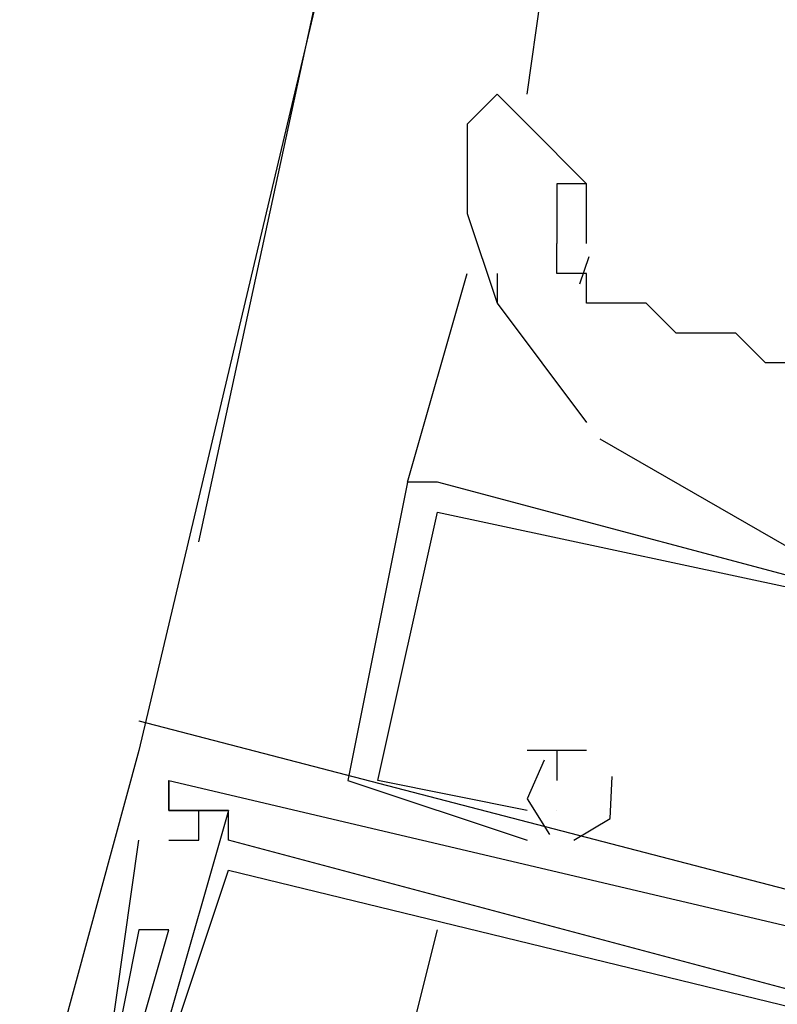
# Model space of a CAD drawing. Header units: feet. Extents: x -79 to 198, y -22 to 181.
# Tile 473 of 656: x 115.52 to 115.859, y 68.104 to 68.544. Entities that reach past the tile are written whole.
import ezdxf

# ---------------------------------------------------------------- set-up
doc = ezdxf.new("R2010")
doc.units = ezdxf.units.FT
doc.layers.add('A-LINEA', color=7, linetype='CONTINUOUS')

msp = doc.modelspace()

# ---------------------------------------------------------------- linework, layer by layer
at = {"layer": 'A-LINEA'}
for p, q in [((117.2133, 75.1511), (115.5733, 68.2178)), ((117.2133, 75.1511), (115.5733, 68.2178)), ((115.6, 68.3111), (115.7067, 68.8044)), ((115.6, 68.3111), (115.7067, 68.8044)), ((115.7467, 68.5111), (115.76, 68.6044)), ((115.7467, 68.5111), (115.76, 68.6044)), ((115.7733, 68.4444), (115.7733, 68.4711)), ((115.7733, 68.4444), (115.7733, 68.4711)), ((115.7744, 68.4385), (115.7702, 68.4262)), ((115.7744, 68.4385), (115.7702, 68.4262)), ((115.6933, 68.3378), (115.72, 68.4311)), ((115.6933, 68.3378), (115.72, 68.4311)), ((115.7333, 68.4311), (115.7333, 68.4178)), ((115.7333, 68.4311), (115.7333, 68.4178)), ((115.7793, 68.3572), (115.8727, 68.3034)), ((115.7793, 68.3572), (115.8727, 68.3034)), ((115.7067, 68.3378), (115.6933, 68.3378)), ((115.6933, 68.3378), (115.6933, 68.3378)), ((115.7067, 68.3378), (115.6933, 68.3378)), ((115.6933, 68.3378), (115.6933, 68.3378)), ((115.7067, 68.3378), (115.6933, 68.3378)), ((115.6933, 68.3378), (115.6933, 68.3378)), ((115.7067, 68.3378), (115.6933, 68.3378)), ((115.6933, 68.3378), (115.6933, 68.3378)), ((115.7067, 68.3378), (115.6933, 68.3378)), ((115.6933, 68.3378), (115.6933, 68.3378)), ((115.7067, 68.3378), (115.6933, 68.3378)), ((115.6933, 68.3378), (115.6933, 68.3378)), ((115.7067, 68.3378), (115.7067, 68.3378)), ((115.7067, 68.3378), (115.7067, 68.3378)), ((115.7067, 68.3378), (115.7067, 68.3378)), ((115.7067, 68.3378), (115.7067, 68.3378)), ((115.7067, 68.3378), (115.7067, 68.3378)), ((115.7067, 68.3378), (115.7067, 68.3378)), ((115.7067, 68.3244), (115.7067, 68.3244)), ((115.7067, 68.3244), (115.7067, 68.3244)), ((115.7067, 68.3244), (115.7067, 68.3244)), ((115.7067, 68.3244), (115.7067, 68.3244)), ((115.7067, 68.3244), (115.7067, 68.3244)), ((115.7067, 68.3244), (115.7067, 68.3244)), ((115.7067, 68.3244), (115.7067, 68.3244)), ((115.7067, 68.3244), (115.7067, 68.3244)), ((115.7067, 68.3244), (115.7067, 68.3244)), ((115.7067, 68.3244), (115.7067, 68.3244)), ((115.7067, 68.3244), (115.7067, 68.3244)), ((115.7067, 68.3244), (115.7067, 68.3244)), ((115.5733, 68.2311), (115.5733, 68.2311)), ((115.5733, 68.2311), (115.5733, 68.2311)), ((115.5733, 68.2311), (115.5733, 68.2311)), ((115.5733, 68.2311), (115.5733, 68.2311)), ((115.5733, 68.2311), (115.5733, 68.2311)), ((115.5733, 68.2311), (115.5733, 68.2311)), ((115.5733, 68.2178), (115.5733, 68.2178)), ((115.5733, 68.2178), (115.5733, 68.2178)), ((115.5733, 68.2178), (115.5733, 68.2178)), ((115.5733, 68.2178), (115.5733, 68.2178)), ((115.5733, 68.2178), (115.5733, 68.2178)), ((115.5733, 68.2178), (115.5733, 68.2178)), ((115.76, 68.2178), (115.7467, 68.2178)), ((115.7467, 68.2178), (115.7467, 68.2178)), ((115.76, 68.2178), (115.7467, 68.2178)), ((115.7467, 68.2178), (115.7467, 68.2178)), ((115.76, 68.2178), (115.7467, 68.2178)), ((115.7467, 68.2178), (115.7467, 68.2178)), ((115.76, 68.2178), (115.7467, 68.2178)), ((115.7467, 68.2178), (115.7467, 68.2178)), ((115.76, 68.2178), (115.7467, 68.2178)), ((115.7467, 68.2178), (115.7467, 68.2178)), ((115.76, 68.2178), (115.7467, 68.2178)), ((115.7467, 68.2178), (115.7467, 68.2178)), ((115.76, 68.2178), (115.76, 68.2178)), ((115.76, 68.2178), (115.76, 68.2178)), ((115.76, 68.2178), (115.76, 68.2178)), ((115.76, 68.2178), (115.76, 68.2178)), ((115.76, 68.2178), (115.76, 68.2178)), ((115.76, 68.2178), (115.76, 68.2178)), ((115.76, 68.2178), (115.76, 68.2178)), ((115.76, 68.2178), (115.76, 68.2178)), ((115.76, 68.2178), (115.76, 68.2178)), ((115.76, 68.2178), (115.76, 68.2178)), ((115.76, 68.2178), (115.76, 68.2178)), ((115.76, 68.2178), (115.76, 68.2178)), ((115.7733, 68.2178), (115.7733, 68.2178)), ((115.7733, 68.2178), (115.7733, 68.2178)), ((115.7733, 68.2178), (115.7733, 68.2178)), ((115.7733, 68.2178), (115.7733, 68.2178)), ((115.7733, 68.2178), (115.7733, 68.2178)), ((115.7733, 68.2178), (115.7733, 68.2178)), ((115.5867, 68.2044), (115.5867, 68.2044)), ((115.5867, 68.2044), (115.5867, 68.2044)), ((115.5867, 68.2044), (115.5867, 68.2044)), ((115.5867, 68.2044), (115.5867, 68.2044)), ((115.5867, 68.2044), (115.5867, 68.2044)), ((115.5867, 68.2044), (115.5867, 68.2044)), ((115.5867, 68.2044), (115.5867, 68.2044)), ((115.5867, 68.2044), (115.5867, 68.2044)), ((115.5867, 68.2044), (115.5867, 68.2044)), ((115.5867, 68.2044), (115.5867, 68.2044)), ((115.5867, 68.2044), (115.5867, 68.2044)), ((115.5867, 68.2044), (115.5867, 68.2044)), ((115.5867, 68.2044), (115.5867, 68.2044)), ((115.5867, 68.2044), (115.5867, 68.2044)), ((115.5867, 68.2044), (115.5867, 68.2044)), ((115.5867, 68.2044), (115.5867, 68.2044)), ((115.5867, 68.2044), (115.5867, 68.2044)), ((115.5867, 68.2044), (115.5867, 68.2044)), ((115.6667, 68.2044), (115.6667, 68.2044)), ((115.6667, 68.2044), (115.6667, 68.2044)), ((115.6667, 68.2044), (115.6667, 68.2044)), ((115.6667, 68.2044), (115.6667, 68.2044)), ((115.6667, 68.2044), (115.6667, 68.2044)), ((115.6667, 68.2044), (115.6667, 68.2044)), ((115.68, 68.2044), (115.68, 68.2044)), ((115.68, 68.2044), (115.68, 68.2044)), ((115.68, 68.2044), (115.68, 68.2044)), ((115.68, 68.2044), (115.68, 68.2044)), ((115.68, 68.2044), (115.68, 68.2044)), ((115.68, 68.2044), (115.68, 68.2044)), ((115.76, 68.2044), (115.76, 68.2044)), ((115.76, 68.2044), (115.76, 68.2044)), ((115.76, 68.2044), (115.76, 68.2044)), ((115.76, 68.2044), (115.76, 68.2044)), ((115.76, 68.2044), (115.76, 68.2044)), ((115.76, 68.2044), (115.76, 68.2044)), ((115.5867, 68.1911), (115.5867, 68.1911)), ((115.5867, 68.1911), (115.5867, 68.1911)), ((115.5867, 68.1911), (115.5867, 68.1911)), ((115.5867, 68.1911), (115.5867, 68.1911)), ((115.5867, 68.1911), (115.5867, 68.1911)), ((115.5867, 68.1911), (115.5867, 68.1911)), ((115.5867, 68.1911), (115.5867, 68.1911)), ((115.5867, 68.1911), (115.5867, 68.1911)), ((115.5867, 68.1911), (115.5867, 68.1911)), ((115.5867, 68.1911), (115.5867, 68.1911)), ((115.5867, 68.1911), (115.5867, 68.1911)), ((115.5867, 68.1911), (115.5867, 68.1911)), ((115.5867, 68.1911), (115.5867, 68.1911)), ((115.5867, 68.1911), (115.5867, 68.1911)), ((115.5867, 68.1911), (115.5867, 68.1911)), ((115.5867, 68.1911), (115.5867, 68.1911)), ((115.5867, 68.1911), (115.5867, 68.1911)), ((115.5867, 68.1911), (115.5867, 68.1911)), ((115.5867, 68.1911), (115.5867, 68.1911)), ((115.5867, 68.1911), (115.5867, 68.1911)), ((115.5867, 68.1911), (115.5867, 68.1911)), ((115.5867, 68.1911), (115.5867, 68.1911)), ((115.5867, 68.1911), (115.5867, 68.1911)), ((115.5867, 68.1911), (115.5867, 68.1911)), ((115.5867, 68.1911), (115.5867, 68.1911)), ((115.5867, 68.1911), (115.5867, 68.1911)), ((115.5867, 68.1911), (115.5867, 68.1911)), ((115.5867, 68.1911), (115.5867, 68.1911)), ((115.5867, 68.1911), (115.5867, 68.1911)), ((115.5867, 68.1911), (115.5867, 68.1911)), ((115.6, 68.1911), (115.6, 68.1911)), ((115.6, 68.1911), (115.6, 68.1911)), ((115.6, 68.1911), (115.6, 68.1911)), ((115.6, 68.1911), (115.6, 68.1911)), ((115.6, 68.1911), (115.6, 68.1911)), ((115.6, 68.1911), (115.6, 68.1911)), ((115.6133, 68.1911), (115.6133, 68.1911)), ((115.6133, 68.1911), (115.6133, 68.1911)), ((115.6133, 68.1911), (115.6133, 68.1911)), ((115.6133, 68.1911), (115.6133, 68.1911)), ((115.6133, 68.1911), (115.6133, 68.1911)), ((115.6133, 68.1911), (115.6133, 68.1911)), ((115.6133, 68.1911), (115.6133, 68.1911)), ((115.6133, 68.1911), (115.6133, 68.1911)), ((115.6133, 68.1911), (115.6133, 68.1911)), ((115.6133, 68.1911), (115.6133, 68.1911)), ((115.6133, 68.1911), (115.6133, 68.1911)), ((115.6133, 68.1911), (115.6133, 68.1911)), ((115.6133, 68.1911), (115.6133, 68.1911)), ((115.6133, 68.1911), (115.6133, 68.1911)), ((115.6133, 68.1911), (115.6133, 68.1911)), ((115.6133, 68.1911), (115.6133, 68.1911)), ((115.6133, 68.1911), (115.6133, 68.1911)), ((115.6133, 68.1911), (115.6133, 68.1911)), ((115.6133, 68.1911), (115.6133, 68.1911)), ((115.6133, 68.1911), (115.6133, 68.1911)), ((115.6133, 68.1911), (115.6133, 68.1911)), ((115.6133, 68.1911), (115.6133, 68.1911)), ((115.6133, 68.1911), (115.6133, 68.1911)), ((115.6133, 68.1911), (115.6133, 68.1911)), ((115.7467, 68.1911), (115.7467, 68.1911)), ((115.7467, 68.1911), (115.7467, 68.1911)), ((115.7467, 68.1911), (115.7467, 68.1911)), ((115.7467, 68.1911), (115.7467, 68.1911)), ((115.7467, 68.1911), (115.7467, 68.1911)), ((115.7467, 68.1911), (115.7467, 68.1911)), ((115.7467, 68.1911), (115.7467, 68.1911)), ((115.7467, 68.1911), (115.7467, 68.1911)), ((115.7467, 68.1911), (115.7467, 68.1911)), ((115.7467, 68.1911), (115.7467, 68.1911)), ((115.7467, 68.1911), (115.7467, 68.1911)), ((115.7467, 68.1911), (115.7467, 68.1911)), ((115.76, 68.1911), (115.76, 68.1911)), ((115.76, 68.1911), (115.76, 68.1911)), ((115.76, 68.1911), (115.76, 68.1911)), ((115.76, 68.1911), (115.76, 68.1911)), ((115.76, 68.1911), (115.76, 68.1911)), ((115.76, 68.1911), (115.76, 68.1911)), ((115.76, 68.1911), (115.76, 68.1911)), ((115.76, 68.1911), (115.76, 68.1911)), ((115.76, 68.1911), (115.76, 68.1911)), ((115.76, 68.1911), (115.76, 68.1911)), ((115.76, 68.1911), (115.76, 68.1911)), ((115.76, 68.1911), (115.76, 68.1911)), ((115.5733, 68.1778), (115.5733, 68.1778)), ((115.5733, 68.1778), (115.5733, 68.1778)), ((115.5733, 68.1778), (115.5733, 68.1778)), ((115.5733, 68.1778), (115.5733, 68.1778)), ((115.5733, 68.1778), (115.5733, 68.1778)), ((115.5733, 68.1778), (115.5733, 68.1778)), ((115.5867, 68.1778), (115.5867, 68.1778)), ((115.5867, 68.1778), (115.5867, 68.1778)), ((115.5867, 68.1778), (115.5867, 68.1778)), ((115.5867, 68.1778), (115.5867, 68.1778)), ((115.5867, 68.1778), (115.5867, 68.1778)), ((115.5867, 68.1778), (115.5867, 68.1778)), ((115.6, 68.1778), (115.6, 68.1778)), ((115.6, 68.1778), (115.6, 68.1778)), ((115.6, 68.1778), (115.6, 68.1778)), ((115.6, 68.1778), (115.6, 68.1778)), ((115.6, 68.1778), (115.6, 68.1778)), ((115.6, 68.1778), (115.6, 68.1778)), ((115.6133, 68.1778), (115.6133, 68.1778)), ((115.6133, 68.1778), (115.6133, 68.1778)), ((115.6133, 68.1778), (115.6133, 68.1778)), ((115.6133, 68.1778), (115.6133, 68.1778)), ((115.6133, 68.1778), (115.6133, 68.1778)), ((115.6133, 68.1778), (115.6133, 68.1778)), ((115.6133, 68.1778), (115.6133, 68.1778)), ((115.6133, 68.1778), (115.6133, 68.1778)), ((115.6133, 68.1778), (115.6133, 68.1778)), ((115.6133, 68.1778), (115.6133, 68.1778)), ((115.6133, 68.1778), (115.6133, 68.1778)), ((115.6133, 68.1778), (115.6133, 68.1778)), ((115.7467, 68.1778), (115.7467, 68.1778)), ((115.7467, 68.1778), (115.7467, 68.1778)), ((115.7467, 68.1778), (115.7467, 68.1778)), ((115.7467, 68.1778), (115.7467, 68.1778)), ((115.7467, 68.1778), (115.7467, 68.1778)), ((115.7467, 68.1778), (115.7467, 68.1778)), ((115.6133, 68.1644), (115.6133, 68.1644)), ((115.6133, 68.1644), (115.6133, 68.1644)), ((115.6133, 68.1644), (115.6133, 68.1644)), ((115.6133, 68.1644), (115.6133, 68.1644)), ((115.6133, 68.1644), (115.6133, 68.1644)), ((115.6133, 68.1644), (115.6133, 68.1644)), ((115.6133, 68.1644), (115.6133, 68.1644)), ((115.6133, 68.1644), (115.6133, 68.1644)), ((115.6133, 68.1644), (115.6133, 68.1644)), ((115.6133, 68.1644), (115.6133, 68.1644)), ((115.6133, 68.1644), (115.6133, 68.1644)), ((115.6133, 68.1644), (115.6133, 68.1644)), ((115.5733, 68.1378), (115.5733, 68.1378)), ((115.5733, 68.1378), (115.5733, 68.1378)), ((115.5733, 68.1378), (115.5733, 68.1378)), ((115.5733, 68.1378), (115.5733, 68.1378)), ((115.5733, 68.1378), (115.5733, 68.1378)), ((115.5733, 68.1378), (115.5733, 68.1378)), ((115.5867, 68.1378), (115.5867, 68.1378)), ((115.5867, 68.1378), (115.5867, 68.1378)), ((115.5867, 68.1378), (115.5867, 68.1378)), ((115.5867, 68.1378), (115.5867, 68.1378)), ((115.5867, 68.1378), (115.5867, 68.1378)), ((115.5867, 68.1378), (115.5867, 68.1378)), ((115.5867, 68.1378), (115.5867, 68.1378)), ((115.5867, 68.1378), (115.5867, 68.1378)), ((115.5867, 68.1378), (115.5867, 68.1378)), ((115.5867, 68.1378), (115.5867, 68.1378)), ((115.5867, 68.1378), (115.5867, 68.1378)), ((115.5867, 68.1378), (115.5867, 68.1378)), ((115.6, 68.1378), (115.6, 68.1378)), ((115.6, 68.1378), (115.6, 68.1378)), ((115.6, 68.1378), (115.6, 68.1378)), ((115.6, 68.1378), (115.6, 68.1378)), ((115.6, 68.1378), (115.6, 68.1378)), ((115.6, 68.1378), (115.6, 68.1378)), ((115.6, 68.1378), (115.6, 68.1378)), ((115.6, 68.1378), (115.6, 68.1378)), ((115.6, 68.1378), (115.6, 68.1378)), ((115.6, 68.1378), (115.6, 68.1378)), ((115.6, 68.1378), (115.6, 68.1378)), ((115.6, 68.1378), (115.6, 68.1378)), ((115.6533, 67.9244), (115.7067, 68.1378)), ((115.6533, 67.9244), (115.7067, 68.1378))]:
    msp.add_line(p, q, dxfattribs=at)
for points in [[(115.7733, 68.4711), (115.7467, 68.4978), (115.7333, 68.5111), (115.72, 68.4978)], [(115.7733, 68.4711), (115.7467, 68.4978), (115.7333, 68.5111), (115.72, 68.4978)], [(115.72, 68.4978), (115.72, 68.4844), (115.72, 68.4578), (115.7333, 68.4178), (115.7733, 68.3644)], [(115.72, 68.4978), (115.72, 68.4844), (115.72, 68.4578), (115.7333, 68.4178), (115.7733, 68.3644)], [(115.7733, 68.4711), (115.76, 68.4711), (115.76, 68.4444)], [(115.7733, 68.4711), (115.76, 68.4711), (115.76, 68.4444)], [(115.88, 68.3911), (115.8667, 68.3911), (115.8533, 68.3911), (115.84, 68.4044), (115.8267, 68.4044), (115.8133, 68.4044), (115.8, 68.4178), (115.7867, 68.4178), (115.7733, 68.4178), (115.7733, 68.4311), (115.76, 68.4311), (115.76, 68.4444)], [(115.88, 68.3911), (115.8667, 68.3911), (115.8533, 68.3911), (115.84, 68.4044), (115.8267, 68.4044), (115.8133, 68.4044), (115.8, 68.4178), (115.7867, 68.4178), (115.7733, 68.4178), (115.7733, 68.4311), (115.76, 68.4311), (115.76, 68.4444)], [(115.6933, 68.3378), (115.6667, 68.2044), (115.7467, 68.1778)], [(115.6933, 68.3378), (115.6667, 68.2044), (115.7467, 68.1778)], [(115.6933, 68.3378), (115.6667, 68.2044), (115.7467, 68.1778)], [(115.6933, 68.3378), (115.6667, 68.2044), (115.7467, 68.1778)], [(115.6933, 68.3378), (115.6667, 68.2044), (115.7467, 68.1778)], [(115.6933, 68.3378), (115.6667, 68.2044), (115.7467, 68.1778)], [(116.04, 68.1244), (116.0667, 68.2444), (116.0533, 68.2578), (116.0533, 68.2444), (116.0667, 68.2444), (116.0533, 68.2178), (116.0533, 68.2311), (116.0533, 68.2178), (116.0267, 68.1244), (116, 68.1378), (116, 68.1644), (115.9867, 68.1644), (115.96, 68.1778), (115.9333, 68.1778), (115.92, 68.1778), (115.9067, 68.1511), (115.8667, 68.1644), (115.8933, 68.2578), (115.9067, 68.2578), (115.8933, 68.2578), (115.9067, 68.2844), (115.9067, 68.2711), (115.9067, 68.2844), (115.7067, 68.3378)], [(116.04, 68.1244), (116.0667, 68.2444), (116.0533, 68.2578), (116.0533, 68.2444), (116.0667, 68.2444), (116.0533, 68.2178), (116.0533, 68.2311), (116.0533, 68.2178), (116.0267, 68.1244), (116, 68.1378), (116, 68.1644), (115.9867, 68.1644), (115.96, 68.1778), (115.9333, 68.1778), (115.92, 68.1778), (115.9067, 68.1511), (115.8667, 68.1644), (115.8933, 68.2578), (115.9067, 68.2578), (115.8933, 68.2578), (115.9067, 68.2844), (115.9067, 68.2711), (115.9067, 68.2844), (115.7067, 68.3378)], [(116.04, 68.1244), (116.0667, 68.2444), (116.0533, 68.2578), (116.0533, 68.2444), (116.0667, 68.2444), (116.0533, 68.2178), (116.0533, 68.2311), (116.0533, 68.2178), (116.0267, 68.1244), (116, 68.1378), (116, 68.1644), (115.9867, 68.1644), (115.96, 68.1778), (115.9333, 68.1778), (115.92, 68.1778), (115.9067, 68.1511), (115.8667, 68.1644), (115.8933, 68.2578), (115.9067, 68.2578), (115.8933, 68.2578), (115.9067, 68.2844), (115.9067, 68.2711), (115.9067, 68.2844), (115.7067, 68.3378)], [(116.04, 68.1244), (116.0667, 68.2444), (116.0533, 68.2578), (116.0533, 68.2444), (116.0667, 68.2444), (116.0533, 68.2178), (116.0533, 68.2311), (116.0533, 68.2178), (116.0267, 68.1244), (116, 68.1378), (116, 68.1644), (115.9867, 68.1644), (115.96, 68.1778), (115.9333, 68.1778), (115.92, 68.1778), (115.9067, 68.1511), (115.8667, 68.1644), (115.8933, 68.2578), (115.9067, 68.2578), (115.8933, 68.2578), (115.9067, 68.2844), (115.9067, 68.2711), (115.9067, 68.2844), (115.7067, 68.3378)], [(116.04, 68.1244), (116.0667, 68.2444), (116.0533, 68.2578), (116.0533, 68.2444), (116.0667, 68.2444), (116.0533, 68.2178), (116.0533, 68.2311), (116.0533, 68.2178), (116.0267, 68.1244), (116, 68.1378), (116, 68.1644), (115.9867, 68.1644), (115.96, 68.1778), (115.9333, 68.1778), (115.92, 68.1778), (115.9067, 68.1511), (115.8667, 68.1644), (115.8933, 68.2578), (115.9067, 68.2578), (115.8933, 68.2578), (115.9067, 68.2844), (115.9067, 68.2711), (115.9067, 68.2844), (115.7067, 68.3378)], [(116.04, 68.1244), (116.0667, 68.2444), (116.0533, 68.2578), (116.0533, 68.2444), (116.0667, 68.2444), (116.0533, 68.2178), (116.0533, 68.2311), (116.0533, 68.2178), (116.0267, 68.1244), (116, 68.1378), (116, 68.1644), (115.9867, 68.1644), (115.96, 68.1778), (115.9333, 68.1778), (115.92, 68.1778), (115.9067, 68.1511), (115.8667, 68.1644), (115.8933, 68.2578), (115.9067, 68.2578), (115.8933, 68.2578), (115.9067, 68.2844), (115.9067, 68.2711), (115.9067, 68.2844), (115.7067, 68.3378)], [(115.7467, 68.1911), (115.68, 68.2044), (115.7067, 68.3244), (115.8933, 68.2844), (115.8933, 68.2578), (115.8933, 68.2578)], [(115.7467, 68.1911), (115.68, 68.2044), (115.7067, 68.3244), (115.8933, 68.2844), (115.8933, 68.2578), (115.8933, 68.2578)], [(115.7467, 68.1911), (115.68, 68.2044), (115.7067, 68.3244), (115.8933, 68.2844), (115.8933, 68.2578), (115.8933, 68.2578)], [(115.7467, 68.1911), (115.68, 68.2044), (115.7067, 68.3244), (115.8933, 68.2844), (115.8933, 68.2578), (115.8933, 68.2578)], [(115.7467, 68.1911), (115.68, 68.2044), (115.7067, 68.3244), (115.8933, 68.2844), (115.8933, 68.2578), (115.8933, 68.2578)], [(115.7467, 68.1911), (115.68, 68.2044), (115.7067, 68.3244), (115.8933, 68.2844), (115.8933, 68.2578), (115.8933, 68.2578)], [(115.5733, 68.2311), (116.24, 68.0578), (116.2533, 68.0578)], [(115.5733, 68.2311), (116.24, 68.0578), (116.2533, 68.0578)], [(115.5733, 68.2311), (116.24, 68.0578), (116.2533, 68.0578)], [(115.5733, 68.2311), (116.24, 68.0578), (116.2533, 68.0578)], [(115.5733, 68.2311), (116.24, 68.0578), (116.2533, 68.0578)], [(115.5733, 68.2311), (116.24, 68.0578), (116.2533, 68.0578)], [(115.5733, 68.2178), (115.5333, 68.0711), (115.5467, 68.0711)], [(115.5733, 68.2178), (115.5333, 68.0711), (115.5467, 68.0711)], [(115.5733, 68.2178), (115.5333, 68.0711), (115.5467, 68.0711)], [(115.5733, 68.2178), (115.5333, 68.0711), (115.5467, 68.0711)], [(115.5733, 68.2178), (115.5333, 68.0711), (115.5467, 68.0711)], [(115.5733, 68.2178), (115.5333, 68.0711), (115.5467, 68.0711)], [(115.7733, 68.2178), (115.76, 68.2178), (115.76, 68.2044), (115.76, 68.2044)], [(115.7733, 68.2178), (115.76, 68.2178), (115.76, 68.2044), (115.76, 68.2044)], [(115.7733, 68.2178), (115.76, 68.2178), (115.76, 68.2044), (115.76, 68.2044)], [(115.7733, 68.2178), (115.76, 68.2178), (115.76, 68.2044), (115.76, 68.2044)], [(115.7733, 68.2178), (115.76, 68.2178), (115.76, 68.2044), (115.76, 68.2044)], [(115.7733, 68.2178), (115.76, 68.2178), (115.76, 68.2044), (115.76, 68.2044)], [(115.7543, 68.2135), (115.7467, 68.1963), (115.7568, 68.1804)], [(115.7543, 68.2135), (115.7467, 68.1963), (115.7568, 68.1804)], [(115.7543, 68.2135), (115.7467, 68.1963), (115.7568, 68.1804)], [(115.7543, 68.2135), (115.7467, 68.1963), (115.7568, 68.1804)], [(115.7543, 68.2135), (115.7467, 68.1963), (115.7568, 68.1804)], [(115.7543, 68.2135), (115.7467, 68.1963), (115.7568, 68.1804)], [(115.7677, 68.1778), (115.7838, 68.1875), (115.7848, 68.2062)], [(115.7677, 68.1778), (115.7838, 68.1875), (115.7848, 68.2062)], [(115.7677, 68.1778), (115.7838, 68.1875), (115.7848, 68.2062)], [(115.7677, 68.1778), (115.7838, 68.1875), (115.7848, 68.2062)], [(115.7677, 68.1778), (115.7838, 68.1875), (115.7848, 68.2062)], [(115.7677, 68.1778), (115.7838, 68.1875), (115.7848, 68.2062)], [(116.0133, 68.0978), (116.0133, 68.0711), (115.6133, 68.1778), (115.6133, 68.1911), (115.5867, 68.1911), (115.5867, 68.2044), (115.5867, 68.1911), (115.6133, 68.1911), (115.5867, 68.0978), (115.5867, 68.0844), (115.6133, 68.1644), (116.1067, 68.0444), (116.0933, 67.9644), (116.0933, 67.9644)], [(115.5867, 68.1778), (115.6, 68.1778), (115.6, 68.1911), (115.5867, 68.1911), (115.5867, 68.2044), (116.04, 68.0978), (116.0267, 68.0844)], [(116.0133, 68.0978), (116.0133, 68.0711), (115.6133, 68.1778), (115.6133, 68.1911), (115.5867, 68.1911), (115.5867, 68.2044), (115.5867, 68.1911), (115.6133, 68.1911), (115.5867, 68.0978), (115.5867, 68.0844), (115.6133, 68.1644), (116.1067, 68.0444), (116.0933, 67.9644), (116.0933, 67.9644)], [(115.5867, 68.1778), (115.6, 68.1778), (115.6, 68.1911), (115.5867, 68.1911), (115.5867, 68.2044), (116.04, 68.0978), (116.0267, 68.0844)], [(116.0133, 68.0978), (116.0133, 68.0711), (115.6133, 68.1778), (115.6133, 68.1911), (115.5867, 68.1911), (115.5867, 68.2044), (115.5867, 68.1911), (115.6133, 68.1911), (115.5867, 68.0978), (115.5867, 68.0844), (115.6133, 68.1644), (116.1067, 68.0444), (116.0933, 67.9644), (116.0933, 67.9644)], [(115.5867, 68.1778), (115.6, 68.1778), (115.6, 68.1911), (115.5867, 68.1911), (115.5867, 68.2044), (116.04, 68.0978), (116.0267, 68.0844)], [(116.0133, 68.0978), (116.0133, 68.0711), (115.6133, 68.1778), (115.6133, 68.1911), (115.5867, 68.1911), (115.5867, 68.2044), (115.5867, 68.1911), (115.6133, 68.1911), (115.5867, 68.0978), (115.5867, 68.0844), (115.6133, 68.1644), (116.1067, 68.0444), (116.0933, 67.9644), (116.0933, 67.9644)], [(116.0133, 68.0978), (116.0133, 68.0711), (115.6133, 68.1778), (115.6133, 68.1911), (115.5867, 68.1911), (115.5867, 68.2044), (115.5867, 68.1911), (115.6133, 68.1911), (115.5867, 68.0978), (115.5867, 68.0844), (115.6133, 68.1644), (116.1067, 68.0444), (116.0933, 67.9644), (116.0933, 67.9644)], [(116.0133, 68.0978), (116.0133, 68.0711), (115.6133, 68.1778), (115.6133, 68.1911), (115.5867, 68.1911), (115.5867, 68.2044), (115.5867, 68.1911), (115.6133, 68.1911), (115.5867, 68.0978), (115.5867, 68.0844), (115.6133, 68.1644), (116.1067, 68.0444), (116.0933, 67.9644), (116.0933, 67.9644)], [(116.0133, 68.0978), (116.0133, 68.0711), (115.6133, 68.1778), (115.6133, 68.1911), (115.5867, 68.1911), (115.5867, 68.2044), (115.5867, 68.1911), (115.6133, 68.1911), (115.5867, 68.0978), (115.5867, 68.0844), (115.6133, 68.1644), (116.1067, 68.0444), (116.0933, 67.9644), (116.0933, 67.9644)], [(115.5867, 68.1778), (115.6, 68.1778), (115.6, 68.1911), (115.5867, 68.1911), (115.5867, 68.2044), (116.04, 68.0978), (116.0267, 68.0844)], [(116.0133, 68.0978), (116.0133, 68.0711), (115.6133, 68.1778), (115.6133, 68.1911), (115.5867, 68.1911), (115.5867, 68.2044), (115.5867, 68.1911), (115.6133, 68.1911), (115.5867, 68.0978), (115.5867, 68.0844), (115.6133, 68.1644), (116.1067, 68.0444), (116.0933, 67.9644), (116.0933, 67.9644)], [(115.5867, 68.1778), (115.6, 68.1778), (115.6, 68.1911), (115.5867, 68.1911), (115.5867, 68.2044), (116.04, 68.0978), (116.0267, 68.0844)], [(116.0133, 68.0978), (116.0133, 68.0711), (115.6133, 68.1778), (115.6133, 68.1911), (115.5867, 68.1911), (115.5867, 68.2044), (115.5867, 68.1911), (115.6133, 68.1911), (115.5867, 68.0978), (115.5867, 68.0844), (115.6133, 68.1644), (116.1067, 68.0444), (116.0933, 67.9644), (116.0933, 67.9644)], [(115.5867, 68.1778), (115.6, 68.1778), (115.6, 68.1911), (115.5867, 68.1911), (115.5867, 68.2044), (116.04, 68.0978), (116.0267, 68.0844)], [(116.0133, 68.0978), (116.0133, 68.0711), (115.6133, 68.1778), (115.6133, 68.1911), (115.5867, 68.1911), (115.5867, 68.2044), (115.5867, 68.1911), (115.6133, 68.1911), (115.5867, 68.0978), (115.5867, 68.0844), (115.6133, 68.1644), (116.1067, 68.0444), (116.0933, 67.9644), (116.0933, 67.9644)], [(116.0133, 68.0978), (116.0133, 68.0711), (115.6133, 68.1778), (115.6133, 68.1911), (115.5867, 68.1911), (115.5867, 68.2044), (115.5867, 68.1911), (115.6133, 68.1911), (115.5867, 68.0978), (115.5867, 68.0844), (115.6133, 68.1644), (116.1067, 68.0444), (116.0933, 67.9644), (116.0933, 67.9644)], [(116.0133, 68.0978), (116.0133, 68.0711), (115.6133, 68.1778), (115.6133, 68.1911), (115.5867, 68.1911), (115.5867, 68.2044), (115.5867, 68.1911), (115.6133, 68.1911), (115.5867, 68.0978), (115.5867, 68.0844), (115.6133, 68.1644), (116.1067, 68.0444), (116.0933, 67.9644), (116.0933, 67.9644)], [(115.56, 68.0578), (115.5333, 67.9911), (115.56, 67.9778), (115.56, 67.9911), (115.5467, 67.9911), (115.5733, 68.0711), (115.56, 68.0844), (115.5733, 68.1778)], [(115.56, 68.0578), (115.5333, 67.9911), (115.56, 67.9778), (115.56, 67.9911), (115.5467, 67.9911), (115.5733, 68.0711), (115.56, 68.0844), (115.5733, 68.1778)], [(115.56, 68.0578), (115.5333, 67.9911), (115.56, 67.9778), (115.56, 67.9911), (115.5467, 67.9911), (115.5733, 68.0711), (115.56, 68.0844), (115.5733, 68.1778)], [(115.56, 68.0578), (115.5333, 67.9911), (115.56, 67.9778), (115.56, 67.9911), (115.5467, 67.9911), (115.5733, 68.0711), (115.56, 68.0844), (115.5733, 68.1778)], [(115.56, 68.0578), (115.5333, 67.9911), (115.56, 67.9778), (115.56, 67.9911), (115.5467, 67.9911), (115.5733, 68.0711), (115.56, 68.0844), (115.5733, 68.1778)], [(115.56, 68.0578), (115.5333, 67.9911), (115.56, 67.9778), (115.56, 67.9911), (115.5467, 67.9911), (115.5733, 68.0711), (115.56, 68.0844), (115.5733, 68.1778)], [(115.52, 67.9511), (115.5467, 68.0578), (115.56, 68.0444), (115.5867, 68.1378)], [(115.52, 67.9511), (115.5467, 68.0578), (115.56, 68.0444), (115.5867, 68.1378)], [(115.52, 67.9511), (115.5467, 68.0578), (115.56, 68.0444), (115.5867, 68.1378)], [(115.52, 67.9511), (115.5467, 68.0578), (115.56, 68.0444), (115.5867, 68.1378)], [(115.52, 67.9511), (115.5467, 68.0578), (115.56, 68.0444), (115.5867, 68.1378)], [(115.52, 67.9511), (115.5467, 68.0578), (115.56, 68.0444), (115.5867, 68.1378)], [(115.5867, 68.1378), (115.5733, 68.1378), (115.56, 68.0711)], [(115.5867, 68.1378), (115.5733, 68.1378), (115.56, 68.0711)], [(115.5867, 68.1378), (115.5733, 68.1378), (115.56, 68.0711)], [(115.5867, 68.1378), (115.5733, 68.1378), (115.56, 68.0711)], [(115.5867, 68.1378), (115.5733, 68.1378), (115.56, 68.0711)], [(115.5867, 68.1378), (115.5733, 68.1378), (115.56, 68.0711)]]:
    msp.add_lwpolyline(points, dxfattribs=at)

doc.saveas('drawing.dxf')
